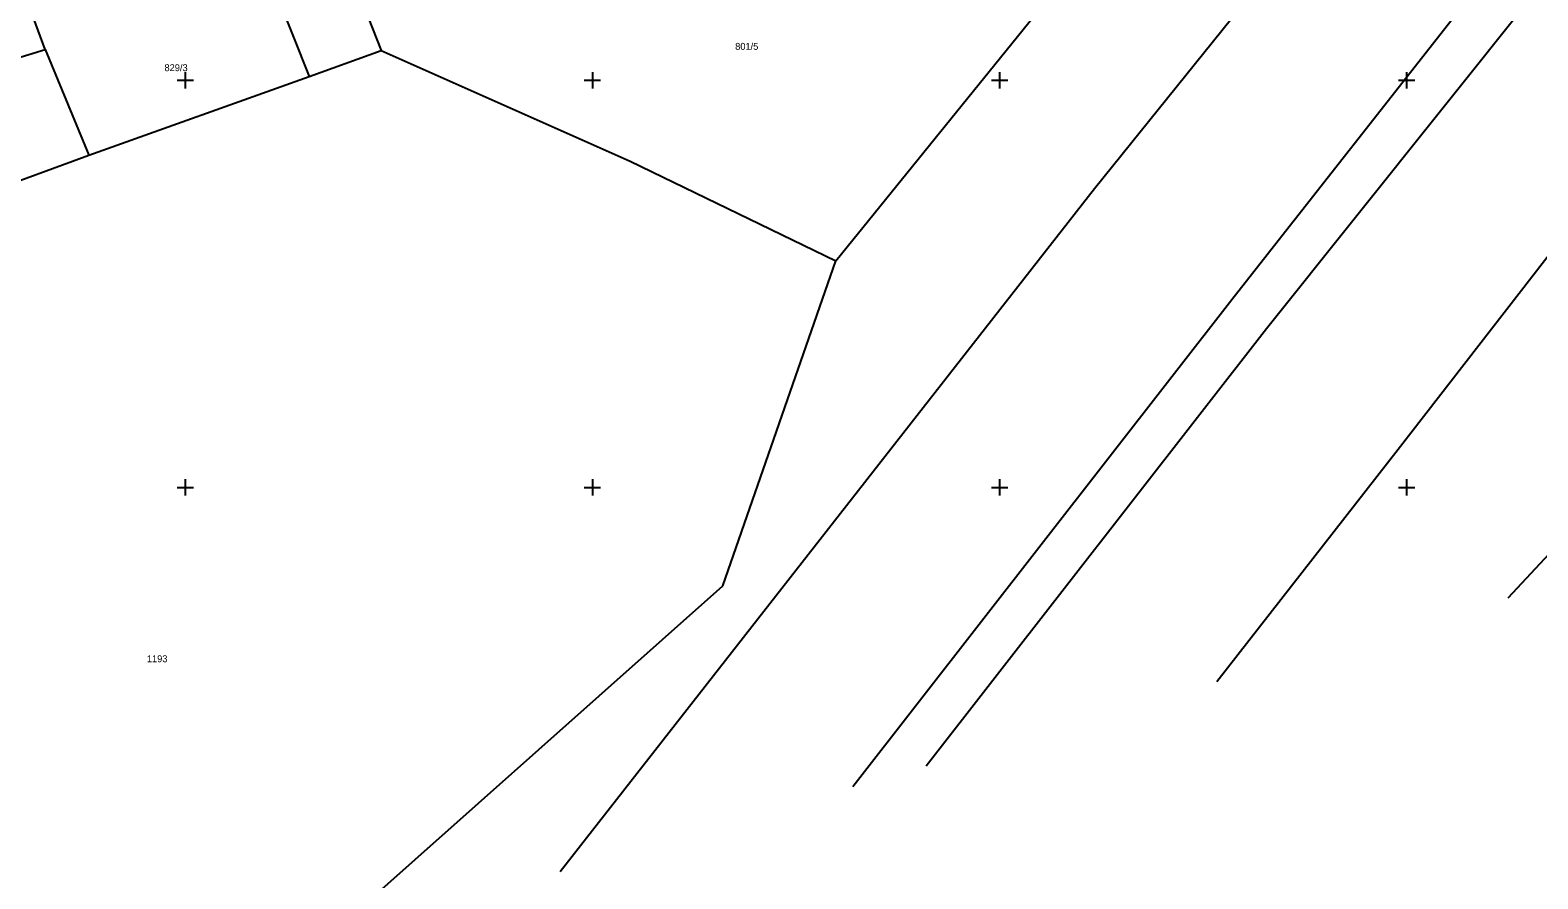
# Model space of a CAD drawing. Extents: x -711081 to -709338, y -1025122 to -1024092.
# Drawn here: x -709934.5 to -709841.9, y -1024674 to -1024621.9 of the extents above; entities that cross this region are included whole.
import ezdxf

# ---------------------------------------------------------------- set-up
doc = ezdxf.new("R2010")
doc.units = 0
for name, color, linetype in [('Z_hektometricka_sit', 7, 'Continuous'), ('Z_katastr_cisla_pozemkova', 7, 'Continuous'), ('Z_katastr_hranice', 7, 'Continuous'), ('Z_katastr_vnitrni_kresba', 7, 'Continuous')]:
    doc.layers.add(name, color=color, linetype=linetype)

msp = doc.modelspace()

# ---------------------------------------------------------------- linework, layer by layer
at = {"layer": 'Z_hektometricka_sit'}
for p, q in [((-709925.5, -1024625), (-709924.5, -1024625)), ((-709925, -1024624.5), (-709925, -1024625.5)), ((-709900.5, -1024625), (-709899.5, -1024625)), ((-709900, -1024624.5), (-709900, -1024625.5)), ((-709875.5, -1024625), (-709874.5, -1024625)), ((-709875, -1024624.5), (-709875, -1024625.5)), ((-709850.5, -1024625), (-709849.5, -1024625)), ((-709850, -1024624.5), (-709850, -1024625.5)), ((-709925.5, -1024650), (-709924.5, -1024650)), ((-709925, -1024649.5), (-709925, -1024650.5)), ((-709900.5, -1024650), (-709899.5, -1024650)), ((-709900, -1024649.5), (-709900, -1024650.5)), ((-709875.5, -1024650), (-709874.5, -1024650)), ((-709875, -1024649.5), (-709875, -1024650.5)), ((-709850.5, -1024650), (-709849.5, -1024650)), ((-709850, -1024649.5), (-709850, -1024650.5))]:
    msp.add_line(p, q, dxfattribs=at)
at = {"layer": 'Z_katastr_hranice'}
for p, q in [((-709920.67, -1024616.55), (-709917.4, -1024624.76)), ((-709885.05, -1024636.09), (-709869.53, -1024616.91)), ((-709933.61, -1024623.11), (-709934.32, -1024621.16)), ((-709913.78, -1024621.14), (-709912.98, -1024623.18)), ((-709943.19, -1024626.02), (-709933.61, -1024623.11)), ((-709933.61, -1024623.11), (-709930.93, -1024629.6)), ((-709917.4, -1024624.76), (-709912.98, -1024623.18)), ((-709912.98, -1024623.18), (-709897.68, -1024629.97)), ((-709930.93, -1024629.6), (-709917.4, -1024624.76)), ((-709935.77, -1024631.37), (-709930.93, -1024629.6)), ((-709897.68, -1024629.97), (-709885.05, -1024636.09)), ((-709892, -1024656.05), (-709885.05, -1024636.09)), ((-709843.762, -1024656.784), (-709828.59, -1024640.47)), ((-709916.381, -1024677.742), (-709892, -1024656.05))]:
    msp.add_line(p, q, dxfattribs=at)
at = {"layer": 'Z_katastr_vnitrni_kresba'}
for p, q in [((-709869.17, -1024631.65), (-709832.41, -1024586.01)), ((-709825.54, -1024593.73), (-709860.6, -1024638.29)), ((-709858.6, -1024640.25), (-709823.08, -1024595.75)), ((-709816.23, -1024603.4), (-709850.52, -1024647.68)), ((-709901.988, -1024673.588), (-709869.17, -1024631.65)), ((-709860.6, -1024638.29), (-709884.013, -1024668.4)), ((-709879.503, -1024667.099), (-709858.6, -1024640.25)), ((-709850.52, -1024647.68), (-709861.652, -1024661.947))]:
    msp.add_line(p, q, dxfattribs=at)

# ---------------------------------------------------------------- texts
at = {"layer": 'Z_katastr_cisla_pozemkova'}
for s, p in [('801/5', (-709891.234, -1024623.13)), ('829/3', (-709926.278, -1024624.44)), ('1193', (-709927.36, -1024660.74))]:
    msp.add_text(s, height=0.425, dxfattribs=at).set_placement(p)

doc.saveas('drawing.dxf')
